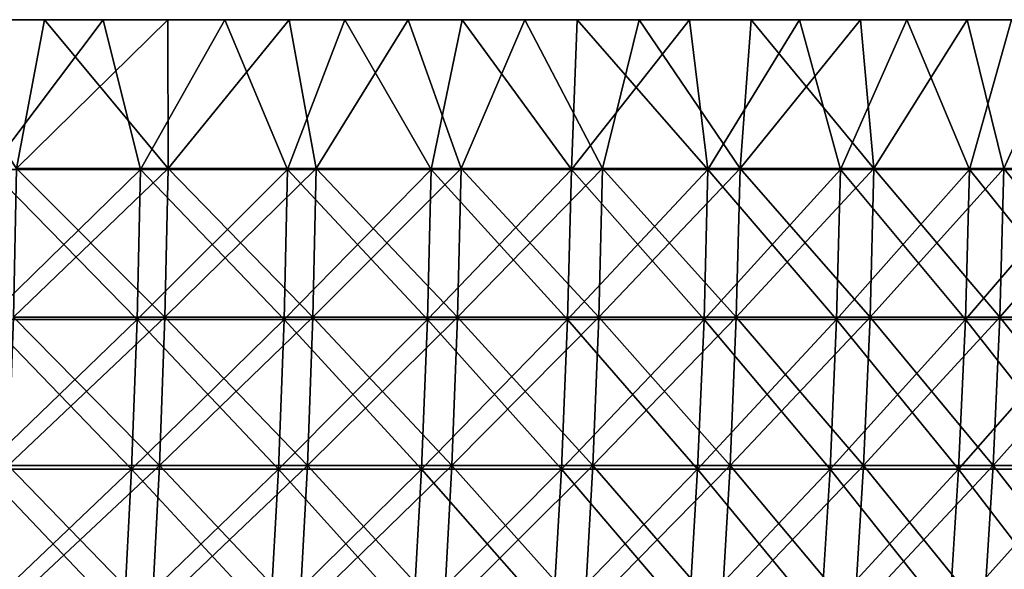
# Model space of a CAD drawing. Header units: millimetres. Extents: x -250 to 250, y 3898 to 4150.
# Tile 543 of 558: x 138 to 179, y 4127 to 4150. Entities that reach past the tile are written whole.
import ezdxf

# ---------------------------------------------------------------- set-up
doc = ezdxf.new("R2010")
doc.units = ezdxf.units.MM
doc.header["$LTSCALE"] = 5.599365
for name, color, linetype in [('1', 7, 'CONTINUOUS'), ('2', 7, 'CONTINUOUS'), ('3', 7, 'CONTINUOUS'), ('4', 7, 'CONTINUOUS'), ('5', 7, 'CONTINUOUS')]:
    doc.layers.add(name, color=color, linetype=linetype)

msp = doc.modelspace()

# ---------------------------------------------------------------- linework, layer by layer
at = {"layer": '1', "color": 251, "linetype": 'Continuous', "true_color": 0x504f50}
for points in [[(139.219, 4150, -207.649), (133.957, 4150, -211.082), (131.183, 4150, -210.464), (139.219, 4150, -207.649)], [(136.473, 4150, -207.073), (139.219, 4150, -207.649), (131.183, 4150, -210.464), (136.473, 4150, -207.073)], [(133.957, 4150, 211.082), (139.219, 4150, 207.649), (131.184, 4150, 210.463), (133.957, 4150, 211.082)], [(131.184, 4150, 210.463), (139.219, 4150, 207.649), (136.473, 4150, 207.073), (131.184, 4150, 210.463)], [(139.219, 4150, 207.649), (144.393, 4150, 204.085), (136.473, 4150, 207.073), (139.219, 4150, 207.649)], [(136.473, 4150, 207.073), (144.393, 4150, 204.085), (141.675, 4150, 203.549), (136.473, 4150, 207.073)], [(144.393, 4150, -204.085), (139.219, 4150, -207.649), (136.473, 4150, -207.073), (144.393, 4150, -204.085)], [(141.675, 4150, -203.549), (144.393, 4150, -204.085), (136.473, 4150, -207.073), (141.675, 4150, -203.549)], [(144.393, 4150, 204.085), (149.476, 4150, 200.392), (141.675, 4150, 203.549), (144.393, 4150, 204.085)], [(141.675, 4150, 203.549), (149.476, 4150, 200.392), (146.786, 4150, 199.895), (141.675, 4150, 203.549)], [(149.476, 4150, -200.392), (144.393, 4150, -204.085), (141.675, 4150, -203.549), (149.476, 4150, -200.392)], [(146.785, 4150, -199.895), (149.476, 4150, -200.392), (141.675, 4150, -203.549), (146.785, 4150, -199.895)], [(154.465, 4150, -196.572), (149.476, 4150, -200.392), (146.785, 4150, -199.895), (154.465, 4150, -196.572)], [(151.802, 4150, -196.112), (154.465, 4150, -196.572), (146.785, 4150, -199.895), (151.802, 4150, -196.112)], [(149.476, 4150, 200.392), (154.465, 4150, 196.572), (146.786, 4150, 199.895), (149.476, 4150, 200.392)], [(146.786, 4150, 199.895), (154.465, 4150, 196.572), (151.803, 4150, 196.112), (146.786, 4150, 199.895)], [(159.356, 4150, -192.628), (154.465, 4150, -196.572), (151.802, 4150, -196.112), (159.356, 4150, -192.628)], [(156.722, 4150, -192.204), (159.356, 4150, -192.628), (151.802, 4150, -196.112), (156.722, 4150, -192.204)], [(154.465, 4150, 196.572), (159.356, 4150, 192.628), (151.803, 4150, 196.112), (154.465, 4150, 196.572)], [(151.803, 4150, 196.112), (159.356, 4150, 192.628), (156.722, 4150, 192.204), (151.803, 4150, 196.112)], [(159.356, 4150, 192.628), (164.146, 4150, 188.563), (156.722, 4150, 192.204), (159.356, 4150, 192.628)], [(156.722, 4150, 192.204), (164.146, 4150, 188.563), (161.541, 4150, 188.172), (156.722, 4150, 192.204)], [(164.146, 4150, -188.563), (159.356, 4150, -192.628), (156.722, 4150, -192.204), (164.146, 4150, -188.563)], [(161.541, 4150, -188.172), (164.146, 4150, -188.563), (156.722, 4150, -192.204), (161.541, 4150, -188.172)], [(164.146, 4150, 188.563), (168.833, 4150, 184.378), (161.541, 4150, 188.172), (164.146, 4150, 188.563)], [(161.541, 4150, 188.172), (168.833, 4150, 184.378), (166.256, 4150, 184.019), (161.541, 4150, 188.172)], [(168.833, 4150, -184.378), (164.146, 4150, -188.563), (161.541, 4150, -188.172), (168.833, 4150, -184.378)], [(166.256, 4150, -184.019), (168.833, 4150, -184.378), (161.541, 4150, -188.172), (166.256, 4150, -184.019)], [(168.833, 4150, 184.378), (173.413, 4150, 180.077), (166.256, 4150, 184.019), (168.833, 4150, 184.378)], [(166.256, 4150, 184.019), (173.413, 4150, 180.077), (170.864, 4150, 179.748), (166.256, 4150, 184.019)], [(173.413, 4150, -180.077), (168.833, 4150, -184.378), (166.256, 4150, -184.019), (173.413, 4150, -180.077)], [(170.864, 4150, -179.749), (173.413, 4150, -180.077), (166.256, 4150, -184.019), (170.864, 4150, -179.749)], [(173.413, 4150, 180.077), (177.884, 4150, 175.662), (170.864, 4150, 179.748), (173.413, 4150, 180.077)], [(170.864, 4150, 179.748), (177.884, 4150, 175.662), (175.363, 4150, 175.362), (170.864, 4150, 179.748)], [(177.884, 4150, -175.662), (173.413, 4150, -180.077), (170.864, 4150, -179.749), (177.884, 4150, -175.662)], [(175.362, 4150, -175.363), (177.884, 4150, -175.662), (170.864, 4150, -179.749), (175.362, 4150, -175.363)], [(182.242, 4150, -171.137), (177.884, 4150, -175.662), (175.362, 4150, -175.363), (182.242, 4150, -171.137)], [(179.749, 4150, -170.864), (182.242, 4150, -171.137), (175.362, 4150, -175.363), (179.749, 4150, -170.864)], [(177.884, 4150, 175.662), (182.242, 4150, 171.137), (175.363, 4150, 175.362), (177.884, 4150, 175.662)], [(175.363, 4150, 175.362), (182.242, 4150, 171.137), (179.749, 4150, 170.864), (175.363, 4150, 175.362)]]:
    msp.add_3dface(points, dxfattribs=at)
at = {"layer": '2', "color": 251, "linetype": 'Continuous', "true_color": 0x504f50}
for points in [[(133.957, 4150, -211.082), (139.219, 4150, -207.649), (138.048, 4143.772, -208.336), (133.957, 4150, -211.082)], [(139.219, 4150, -207.649), (144.393, 4150, -204.085), (138.048, 4143.772, -208.336), (139.219, 4150, -207.649)], [(144.393, 4150, -204.085), (144.399, 4143.772, -203.986), (138.048, 4143.772, -208.336), (144.393, 4150, -204.085)], [(144.393, 4150, -204.085), (149.476, 4150, -200.392), (144.399, 4143.772, -203.986), (144.393, 4150, -204.085)], [(149.476, 4150, -200.392), (150.612, 4143.772, -199.442), (144.399, 4143.772, -203.986), (149.476, 4150, -200.392)], [(149.476, 4150, -200.392), (154.465, 4150, -196.572), (150.612, 4143.772, -199.442), (149.476, 4150, -200.392)], [(154.465, 4150, -196.572), (156.682, 4143.772, -194.71), (150.612, 4143.772, -199.442), (154.465, 4150, -196.572)], [(154.465, 4150, -196.572), (159.356, 4150, -192.628), (156.682, 4143.772, -194.71), (154.465, 4150, -196.572)], [(159.356, 4150, -192.628), (162.604, 4143.772, -189.792), (156.682, 4143.772, -194.71), (159.356, 4150, -192.628)], [(159.356, 4150, -192.628), (164.146, 4150, -188.563), (162.604, 4143.772, -189.792), (159.356, 4150, -192.628)], [(164.146, 4150, -188.563), (168.372, 4143.772, -184.695), (162.604, 4143.772, -189.792), (164.146, 4150, -188.563)], [(164.146, 4150, -188.563), (168.833, 4150, -184.378), (168.372, 4143.772, -184.695), (164.146, 4150, -188.563)], [(168.833, 4150, -184.378), (173.413, 4150, -180.077), (168.372, 4143.772, -184.695), (168.833, 4150, -184.378)], [(173.413, 4150, -180.077), (173.979, 4143.772, -179.422), (168.372, 4143.772, -184.695), (173.413, 4150, -180.077)], [(173.413, 4150, -180.077), (177.884, 4150, -175.662), (173.979, 4143.772, -179.422), (173.413, 4150, -180.077)], [(177.884, 4150, -175.662), (179.422, 4143.772, -173.979), (173.979, 4143.772, -179.422), (177.884, 4150, -175.662)], [(177.884, 4150, -175.662), (182.242, 4150, -171.137), (179.422, 4143.772, -173.979), (177.884, 4150, -175.662)], [(182.242, 4150, -171.137), (184.695, 4143.772, -168.372), (179.422, 4143.772, -173.979), (182.242, 4150, -171.137)], [(144.264, 4137.541, -203.796), (137.92, 4137.541, -208.142), (144.399, 4143.772, -203.986), (144.264, 4137.541, -203.796)], [(144.399, 4143.772, -203.986), (137.92, 4137.541, -208.142), (138.048, 4143.772, -208.336), (144.399, 4143.772, -203.986)], [(150.471, 4137.541, -199.256), (144.264, 4137.541, -203.796), (150.612, 4143.772, -199.442), (150.471, 4137.541, -199.256)], [(150.612, 4143.772, -199.442), (144.264, 4137.541, -203.796), (144.399, 4143.772, -203.986), (150.612, 4143.772, -199.442)], [(156.536, 4137.541, -194.528), (150.471, 4137.541, -199.256), (156.682, 4143.772, -194.71), (156.536, 4137.541, -194.528)], [(156.682, 4143.772, -194.71), (150.471, 4137.541, -199.256), (150.612, 4143.772, -199.442), (156.682, 4143.772, -194.71)], [(162.452, 4137.541, -189.615), (156.536, 4137.541, -194.528), (162.604, 4143.772, -189.792), (162.452, 4137.541, -189.615)], [(162.604, 4143.772, -189.792), (156.536, 4137.541, -194.528), (156.682, 4143.772, -194.71), (162.604, 4143.772, -189.792)], [(168.215, 4137.541, -184.523), (162.452, 4137.541, -189.615), (168.372, 4143.772, -184.695), (168.215, 4137.541, -184.523)], [(168.372, 4143.772, -184.695), (162.452, 4137.541, -189.615), (162.604, 4143.772, -189.792), (168.372, 4143.772, -184.695)], [(173.817, 4137.541, -179.255), (168.215, 4137.541, -184.523), (173.979, 4143.772, -179.422), (173.817, 4137.541, -179.255)], [(173.979, 4143.772, -179.422), (168.215, 4137.541, -184.523), (168.372, 4143.772, -184.695), (173.979, 4143.772, -179.422)], [(179.255, 4137.541, -173.817), (173.817, 4137.541, -179.255), (179.422, 4143.772, -173.979), (179.255, 4137.541, -173.817)], [(179.422, 4143.772, -173.979), (173.817, 4137.541, -179.255), (173.979, 4143.772, -179.422), (179.422, 4143.772, -173.979)], [(184.523, 4137.541, -168.215), (179.255, 4137.541, -173.817), (184.695, 4143.772, -168.372), (184.523, 4137.541, -168.215)], [(184.695, 4143.772, -168.372), (179.255, 4137.541, -173.817), (179.422, 4143.772, -173.979), (184.695, 4143.772, -168.372)], [(144.04, 4131.318, -203.479), (137.705, 4131.318, -207.818), (144.264, 4137.541, -203.796), (144.04, 4131.318, -203.479)], [(144.264, 4137.541, -203.796), (137.705, 4131.318, -207.818), (137.92, 4137.541, -208.142), (144.264, 4137.541, -203.796)], [(150.237, 4131.318, -198.946), (144.04, 4131.318, -203.479), (150.471, 4137.541, -199.256), (150.237, 4131.318, -198.946)], [(150.471, 4137.541, -199.256), (144.04, 4131.318, -203.479), (144.264, 4137.541, -203.796), (150.471, 4137.541, -199.256)], [(156.293, 4131.318, -194.226), (150.237, 4131.318, -198.946), (156.536, 4137.541, -194.528), (156.293, 4131.318, -194.226)], [(156.536, 4137.541, -194.528), (150.237, 4131.318, -198.946), (150.471, 4137.541, -199.256), (156.536, 4137.541, -194.528)], [(162.2, 4131.318, -189.32), (156.293, 4131.318, -194.226), (162.452, 4137.541, -189.615), (162.2, 4131.318, -189.32)], [(162.452, 4137.541, -189.615), (156.293, 4131.318, -194.226), (156.536, 4137.541, -194.528), (162.452, 4137.541, -189.615)], [(167.953, 4131.318, -184.236), (162.2, 4131.318, -189.32), (168.215, 4137.541, -184.523), (167.953, 4131.318, -184.236)], [(168.215, 4137.541, -184.523), (162.2, 4131.318, -189.32), (162.452, 4137.541, -189.615), (168.215, 4137.541, -184.523)], [(173.547, 4131.318, -178.976), (167.953, 4131.318, -184.236), (173.817, 4137.541, -179.255), (173.547, 4131.318, -178.976)], [(173.817, 4137.541, -179.255), (167.953, 4131.318, -184.236), (168.215, 4137.541, -184.523), (173.817, 4137.541, -179.255)], [(178.976, 4131.318, -173.547), (173.547, 4131.318, -178.976), (179.255, 4137.541, -173.817), (178.976, 4131.318, -173.547)], [(179.255, 4137.541, -173.817), (173.547, 4131.318, -178.976), (173.817, 4137.541, -179.255), (179.255, 4137.541, -173.817)], [(184.236, 4131.318, -167.953), (178.976, 4131.318, -173.547), (184.523, 4137.541, -168.215), (184.236, 4131.318, -167.953)], [(184.523, 4137.541, -168.215), (178.976, 4131.318, -173.547), (179.255, 4137.541, -173.817), (184.523, 4137.541, -168.215)], [(143.726, 4125.107, -203.035), (137.405, 4125.107, -207.365), (144.04, 4131.318, -203.479), (143.726, 4125.107, -203.035)], [(144.04, 4131.318, -203.479), (137.405, 4125.107, -207.365), (137.705, 4131.318, -207.818), (144.04, 4131.318, -203.479)], [(149.91, 4125.107, -198.513), (143.726, 4125.107, -203.035), (150.237, 4131.318, -198.946), (149.91, 4125.107, -198.513)], [(150.237, 4131.318, -198.946), (143.726, 4125.107, -203.035), (144.04, 4131.318, -203.479), (150.237, 4131.318, -198.946)], [(155.952, 4125.107, -193.802), (149.91, 4125.107, -198.513), (156.293, 4131.318, -194.226), (155.952, 4125.107, -193.802)], [(156.293, 4131.318, -194.226), (149.91, 4125.107, -198.513), (150.237, 4131.318, -198.946), (156.293, 4131.318, -194.226)], [(161.846, 4125.107, -188.908), (155.952, 4125.107, -193.802), (162.2, 4131.318, -189.32), (161.846, 4125.107, -188.908)], [(162.2, 4131.318, -189.32), (155.952, 4125.107, -193.802), (156.293, 4131.318, -194.226), (162.2, 4131.318, -189.32)], [(167.587, 4125.107, -183.834), (161.846, 4125.107, -188.908), (167.953, 4131.318, -184.236), (167.587, 4125.107, -183.834)], [(167.953, 4131.318, -184.236), (161.846, 4125.107, -188.908), (162.2, 4131.318, -189.32), (167.953, 4131.318, -184.236)], [(173.169, 4125.107, -178.586), (167.587, 4125.107, -183.834), (173.547, 4131.318, -178.976), (173.169, 4125.107, -178.586)], [(173.547, 4131.318, -178.976), (167.587, 4125.107, -183.834), (167.953, 4131.318, -184.236), (173.547, 4131.318, -178.976)], [(178.586, 4125.107, -173.169), (173.169, 4125.107, -178.586), (178.976, 4131.318, -173.547), (178.586, 4125.107, -173.169)], [(178.976, 4131.318, -173.547), (173.169, 4125.107, -178.586), (173.547, 4131.318, -178.976), (178.976, 4131.318, -173.547)], [(183.834, 4125.107, -167.587), (178.586, 4125.107, -173.169), (184.236, 4131.318, -167.953), (183.834, 4125.107, -167.587)], [(184.236, 4131.318, -167.953), (178.586, 4125.107, -173.169), (178.976, 4131.318, -173.547), (184.236, 4131.318, -167.953)]]:
    msp.add_3dface(points, dxfattribs=at)
at = {"layer": '3', "color": 251, "linetype": 'Continuous', "true_color": 0x504f50}
for points in [[(139.219, 4150, 207.649), (133.957, 4150, 211.082), (138.048, 4143.772, 208.336), (139.219, 4150, 207.649)], [(139.219, 4150, 207.649), (138.048, 4143.772, 208.336), (144.399, 4143.772, 203.986), (139.219, 4150, 207.649)], [(144.393, 4150, 204.085), (139.219, 4150, 207.649), (144.399, 4143.772, 203.986), (144.393, 4150, 204.085)], [(149.476, 4150, 200.392), (144.393, 4150, 204.085), (144.399, 4143.772, 203.986), (149.476, 4150, 200.392)], [(149.476, 4150, 200.392), (144.399, 4143.772, 203.986), (150.612, 4143.772, 199.442), (149.476, 4150, 200.392)], [(154.465, 4150, 196.572), (149.476, 4150, 200.392), (150.612, 4143.772, 199.442), (154.465, 4150, 196.572)], [(154.465, 4150, 196.572), (150.612, 4143.772, 199.442), (156.682, 4143.772, 194.71), (154.465, 4150, 196.572)], [(159.356, 4150, 192.628), (154.465, 4150, 196.572), (156.682, 4143.772, 194.71), (159.356, 4150, 192.628)], [(159.356, 4150, 192.628), (156.682, 4143.772, 194.71), (162.604, 4143.772, 189.792), (159.356, 4150, 192.628)], [(164.146, 4150, 188.563), (159.356, 4150, 192.628), (162.604, 4143.772, 189.792), (164.146, 4150, 188.563)], [(164.146, 4150, 188.563), (162.604, 4143.772, 189.792), (168.372, 4143.772, 184.695), (164.146, 4150, 188.563)], [(168.833, 4150, 184.378), (164.146, 4150, 188.563), (168.372, 4143.772, 184.695), (168.833, 4150, 184.378)], [(168.833, 4150, 184.378), (168.372, 4143.772, 184.695), (173.979, 4143.772, 179.422), (168.833, 4150, 184.378)], [(173.413, 4150, 180.077), (168.833, 4150, 184.378), (173.979, 4143.772, 179.422), (173.413, 4150, 180.077)], [(177.884, 4150, 175.662), (173.413, 4150, 180.077), (173.979, 4143.772, 179.422), (177.884, 4150, 175.662)], [(177.884, 4150, 175.662), (173.979, 4143.772, 179.422), (179.422, 4143.772, 173.979), (177.884, 4150, 175.662)], [(182.242, 4150, 171.137), (177.884, 4150, 175.662), (179.422, 4143.772, 173.979), (182.242, 4150, 171.137)], [(182.242, 4150, 171.137), (179.422, 4143.772, 173.979), (184.695, 4143.772, 168.372), (182.242, 4150, 171.137)], [(137.92, 4137.541, 208.142), (144.264, 4137.541, 203.796), (138.048, 4143.772, 208.336), (137.92, 4137.541, 208.142)], [(138.048, 4143.772, 208.336), (144.264, 4137.541, 203.796), (144.399, 4143.772, 203.986), (138.048, 4143.772, 208.336)], [(144.264, 4137.541, 203.796), (150.471, 4137.541, 199.256), (144.399, 4143.772, 203.986), (144.264, 4137.541, 203.796)], [(144.399, 4143.772, 203.986), (150.471, 4137.541, 199.256), (150.612, 4143.772, 199.442), (144.399, 4143.772, 203.986)], [(150.471, 4137.541, 199.256), (156.536, 4137.541, 194.528), (150.612, 4143.772, 199.442), (150.471, 4137.541, 199.256)], [(150.612, 4143.772, 199.442), (156.536, 4137.541, 194.528), (156.682, 4143.772, 194.71), (150.612, 4143.772, 199.442)], [(156.536, 4137.541, 194.528), (162.452, 4137.541, 189.615), (156.682, 4143.772, 194.71), (156.536, 4137.541, 194.528)], [(156.682, 4143.772, 194.71), (162.452, 4137.541, 189.615), (162.604, 4143.772, 189.792), (156.682, 4143.772, 194.71)], [(162.452, 4137.541, 189.615), (168.215, 4137.541, 184.523), (162.604, 4143.772, 189.792), (162.452, 4137.541, 189.615)], [(162.604, 4143.772, 189.792), (168.215, 4137.541, 184.523), (168.372, 4143.772, 184.695), (162.604, 4143.772, 189.792)], [(168.215, 4137.541, 184.523), (173.817, 4137.541, 179.255), (168.372, 4143.772, 184.695), (168.215, 4137.541, 184.523)], [(168.372, 4143.772, 184.695), (173.817, 4137.541, 179.255), (173.979, 4143.772, 179.422), (168.372, 4143.772, 184.695)], [(173.817, 4137.541, 179.255), (179.255, 4137.541, 173.817), (173.979, 4143.772, 179.422), (173.817, 4137.541, 179.255)], [(173.979, 4143.772, 179.422), (179.255, 4137.541, 173.817), (179.422, 4143.772, 173.979), (173.979, 4143.772, 179.422)], [(179.255, 4137.541, 173.817), (184.523, 4137.541, 168.215), (179.422, 4143.772, 173.979), (179.255, 4137.541, 173.817)], [(179.422, 4143.772, 173.979), (184.523, 4137.541, 168.215), (184.695, 4143.772, 168.372), (179.422, 4143.772, 173.979)], [(137.705, 4131.318, 207.818), (144.04, 4131.318, 203.479), (137.92, 4137.541, 208.142), (137.705, 4131.318, 207.818)], [(137.92, 4137.541, 208.142), (144.04, 4131.318, 203.479), (144.264, 4137.541, 203.796), (137.92, 4137.541, 208.142)], [(144.04, 4131.318, 203.479), (150.237, 4131.318, 198.946), (144.264, 4137.541, 203.796), (144.04, 4131.318, 203.479)], [(144.264, 4137.541, 203.796), (150.237, 4131.318, 198.946), (150.471, 4137.541, 199.256), (144.264, 4137.541, 203.796)], [(150.237, 4131.318, 198.946), (156.293, 4131.318, 194.226), (150.471, 4137.541, 199.256), (150.237, 4131.318, 198.946)], [(150.471, 4137.541, 199.256), (156.293, 4131.318, 194.226), (156.536, 4137.541, 194.528), (150.471, 4137.541, 199.256)], [(156.293, 4131.318, 194.226), (162.2, 4131.318, 189.32), (156.536, 4137.541, 194.528), (156.293, 4131.318, 194.226)], [(156.536, 4137.541, 194.528), (162.2, 4131.318, 189.32), (162.452, 4137.541, 189.615), (156.536, 4137.541, 194.528)], [(162.2, 4131.318, 189.32), (167.953, 4131.318, 184.236), (162.452, 4137.541, 189.615), (162.2, 4131.318, 189.32)], [(162.452, 4137.541, 189.615), (167.953, 4131.318, 184.236), (168.215, 4137.541, 184.523), (162.452, 4137.541, 189.615)], [(167.953, 4131.318, 184.236), (173.547, 4131.318, 178.976), (168.215, 4137.541, 184.523), (167.953, 4131.318, 184.236)], [(168.215, 4137.541, 184.523), (173.547, 4131.318, 178.976), (173.817, 4137.541, 179.255), (168.215, 4137.541, 184.523)], [(173.547, 4131.318, 178.976), (178.976, 4131.318, 173.547), (173.817, 4137.541, 179.255), (173.547, 4131.318, 178.976)], [(173.817, 4137.541, 179.255), (178.976, 4131.318, 173.547), (179.255, 4137.541, 173.817), (173.817, 4137.541, 179.255)], [(178.976, 4131.318, 173.547), (184.236, 4131.318, 167.953), (179.255, 4137.541, 173.817), (178.976, 4131.318, 173.547)], [(179.255, 4137.541, 173.817), (184.236, 4131.318, 167.953), (184.523, 4137.541, 168.215), (179.255, 4137.541, 173.817)], [(137.405, 4125.107, 207.365), (143.726, 4125.107, 203.035), (137.705, 4131.318, 207.818), (137.405, 4125.107, 207.365)], [(137.705, 4131.318, 207.818), (143.726, 4125.107, 203.035), (144.04, 4131.318, 203.479), (137.705, 4131.318, 207.818)], [(143.726, 4125.107, 203.035), (149.91, 4125.107, 198.513), (144.04, 4131.318, 203.479), (143.726, 4125.107, 203.035)], [(144.04, 4131.318, 203.479), (149.91, 4125.107, 198.513), (150.237, 4131.318, 198.946), (144.04, 4131.318, 203.479)], [(149.91, 4125.107, 198.513), (155.952, 4125.107, 193.802), (150.237, 4131.318, 198.946), (149.91, 4125.107, 198.513)], [(150.237, 4131.318, 198.946), (155.952, 4125.107, 193.802), (156.293, 4131.318, 194.226), (150.237, 4131.318, 198.946)], [(155.952, 4125.107, 193.802), (161.846, 4125.107, 188.908), (156.293, 4131.318, 194.226), (155.952, 4125.107, 193.802)], [(156.293, 4131.318, 194.226), (161.846, 4125.107, 188.908), (162.2, 4131.318, 189.32), (156.293, 4131.318, 194.226)], [(161.846, 4125.107, 188.908), (167.587, 4125.107, 183.834), (162.2, 4131.318, 189.32), (161.846, 4125.107, 188.908)], [(162.2, 4131.318, 189.32), (167.587, 4125.107, 183.834), (167.953, 4131.318, 184.236), (162.2, 4131.318, 189.32)], [(167.587, 4125.107, 183.834), (173.169, 4125.107, 178.586), (167.953, 4131.318, 184.236), (167.587, 4125.107, 183.834)], [(167.953, 4131.318, 184.236), (173.169, 4125.107, 178.586), (173.547, 4131.318, 178.976), (167.953, 4131.318, 184.236)], [(173.169, 4125.107, 178.586), (178.586, 4125.107, 173.169), (173.547, 4131.318, 178.976), (173.169, 4125.107, 178.586)], [(173.547, 4131.318, 178.976), (178.586, 4125.107, 173.169), (178.976, 4131.318, 173.547), (173.547, 4131.318, 178.976)], [(178.586, 4125.107, 173.169), (183.834, 4125.107, 167.587), (178.976, 4131.318, 173.547), (178.586, 4125.107, 173.169)], [(178.976, 4131.318, 173.547), (183.834, 4125.107, 167.587), (184.236, 4131.318, 167.953), (178.976, 4131.318, 173.547)]]:
    msp.add_3dface(points, dxfattribs=at)
at = {"layer": '4', "color": 155, "linetype": 'Continuous', "true_color": 0x4a708c}
for points in [[(136.473, 4150, 207.073), (141.675, 4150, 203.549), (136.943, 4143.721, 206.667), (136.473, 4150, 207.073)], [(141.675, 4150, 203.549), (143.242, 4143.721, 202.352), (136.943, 4143.721, 206.667), (141.675, 4150, 203.549)], [(141.675, 4150, 203.549), (146.786, 4150, 199.895), (143.242, 4143.721, 202.352), (141.675, 4150, 203.549)], [(146.786, 4150, 199.895), (149.405, 4143.721, 197.845), (143.242, 4143.721, 202.352), (146.786, 4150, 199.895)], [(146.786, 4150, 199.895), (151.803, 4150, 196.112), (149.405, 4143.721, 197.845), (146.786, 4150, 199.895)], [(151.803, 4150, 196.112), (155.427, 4143.721, 193.15), (149.405, 4143.721, 197.845), (151.803, 4150, 196.112)], [(151.803, 4150, 196.112), (156.722, 4150, 192.204), (155.427, 4143.721, 193.15), (151.803, 4150, 196.112)], [(156.722, 4150, 192.204), (161.302, 4143.721, 188.272), (155.427, 4143.721, 193.15), (156.722, 4150, 192.204)], [(156.722, 4150, 192.204), (161.541, 4150, 188.172), (161.302, 4143.721, 188.272), (156.722, 4150, 192.204)], [(161.541, 4150, 188.172), (166.256, 4150, 184.019), (161.302, 4143.721, 188.272), (161.541, 4150, 188.172)], [(166.256, 4150, 184.019), (167.023, 4143.721, 183.215), (161.302, 4143.721, 188.272), (166.256, 4150, 184.019)], [(166.256, 4150, 184.019), (170.864, 4150, 179.748), (167.023, 4143.721, 183.215), (166.256, 4150, 184.019)], [(170.864, 4150, 179.748), (172.586, 4143.721, 177.985), (167.023, 4143.721, 183.215), (170.864, 4150, 179.748)], [(170.864, 4150, 179.748), (175.363, 4150, 175.362), (172.586, 4143.721, 177.985), (170.864, 4150, 179.748)], [(175.363, 4150, 175.362), (177.985, 4143.721, 172.586), (172.586, 4143.721, 177.985), (175.363, 4150, 175.362)], [(175.363, 4150, 175.362), (179.749, 4150, 170.864), (177.985, 4143.721, 172.586), (175.363, 4150, 175.362)], [(179.749, 4150, 170.864), (183.215, 4143.721, 167.023), (177.985, 4143.721, 172.586), (179.749, 4150, 170.864)], [(143.104, 4137.44, 202.157), (136.811, 4137.44, 206.468), (143.242, 4143.721, 202.352), (143.104, 4137.44, 202.157)], [(143.242, 4143.721, 202.352), (136.811, 4137.44, 206.468), (136.943, 4143.721, 206.667), (143.242, 4143.721, 202.352)], [(149.262, 4137.44, 197.654), (143.104, 4137.44, 202.157), (149.405, 4143.721, 197.845), (149.262, 4137.44, 197.654)], [(149.405, 4143.721, 197.845), (143.104, 4137.44, 202.157), (143.242, 4143.721, 202.352), (149.405, 4143.721, 197.845)], [(155.278, 4137.44, 192.964), (149.262, 4137.44, 197.654), (155.427, 4143.721, 193.15), (155.278, 4137.44, 192.964)], [(155.427, 4143.721, 193.15), (149.262, 4137.44, 197.654), (149.405, 4143.721, 197.845), (155.427, 4143.721, 193.15)], [(161.146, 4137.44, 188.091), (155.278, 4137.44, 192.964), (161.302, 4143.721, 188.272), (161.146, 4137.44, 188.091)], [(161.302, 4143.721, 188.272), (155.278, 4137.44, 192.964), (155.427, 4143.721, 193.15), (161.302, 4143.721, 188.272)], [(166.862, 4137.44, 183.039), (161.146, 4137.44, 188.091), (167.023, 4143.721, 183.215), (166.862, 4137.44, 183.039)], [(167.023, 4143.721, 183.215), (161.146, 4137.44, 188.091), (161.302, 4143.721, 188.272), (167.023, 4143.721, 183.215)], [(172.42, 4137.44, 177.814), (166.862, 4137.44, 183.039), (172.586, 4143.721, 177.985), (172.42, 4137.44, 177.814)], [(172.586, 4143.721, 177.985), (166.862, 4137.44, 183.039), (167.023, 4143.721, 183.215), (172.586, 4143.721, 177.985)], [(177.814, 4137.44, 172.42), (172.42, 4137.44, 177.814), (177.985, 4143.721, 172.586), (177.814, 4137.44, 172.42)], [(177.985, 4143.721, 172.586), (172.42, 4137.44, 177.814), (172.586, 4143.721, 177.985), (177.985, 4143.721, 172.586)], [(183.039, 4137.44, 166.862), (177.814, 4137.44, 172.42), (183.215, 4143.721, 167.023), (183.039, 4137.44, 166.862)], [(183.215, 4143.721, 167.023), (177.814, 4137.44, 172.42), (177.985, 4143.721, 172.586), (183.215, 4143.721, 167.023)], [(142.874, 4131.167, 201.832), (136.591, 4131.167, 206.136), (143.104, 4137.44, 202.157), (142.874, 4131.167, 201.832)], [(143.104, 4137.44, 202.157), (136.591, 4131.167, 206.136), (136.811, 4137.44, 206.468), (143.104, 4137.44, 202.157)], [(149.022, 4131.167, 197.337), (142.874, 4131.167, 201.832), (149.262, 4137.44, 197.654), (149.022, 4131.167, 197.337)], [(149.262, 4137.44, 197.654), (142.874, 4131.167, 201.832), (143.104, 4137.44, 202.157), (149.262, 4137.44, 197.654)], [(155.028, 4131.167, 192.654), (149.022, 4131.167, 197.337), (155.278, 4137.44, 192.964), (155.028, 4131.167, 192.654)], [(155.278, 4137.44, 192.964), (149.022, 4131.167, 197.337), (149.262, 4137.44, 197.654), (155.278, 4137.44, 192.964)], [(160.887, 4131.167, 187.789), (155.028, 4131.167, 192.654), (161.146, 4137.44, 188.091), (160.887, 4131.167, 187.789)], [(161.146, 4137.44, 188.091), (155.028, 4131.167, 192.654), (155.278, 4137.44, 192.964), (161.146, 4137.44, 188.091)], [(166.594, 4131.167, 182.745), (160.887, 4131.167, 187.789), (166.862, 4137.44, 183.039), (166.594, 4131.167, 182.745)], [(166.862, 4137.44, 183.039), (160.887, 4131.167, 187.789), (161.146, 4137.44, 188.091), (166.862, 4137.44, 183.039)], [(172.143, 4131.167, 177.528), (166.594, 4131.167, 182.745), (172.42, 4137.44, 177.814), (172.143, 4131.167, 177.528)], [(172.42, 4137.44, 177.814), (166.594, 4131.167, 182.745), (166.862, 4137.44, 183.039), (172.42, 4137.44, 177.814)], [(177.528, 4131.167, 172.143), (172.143, 4131.167, 177.528), (177.814, 4137.44, 172.42), (177.528, 4131.167, 172.143)], [(177.814, 4137.44, 172.42), (172.143, 4131.167, 177.528), (172.42, 4137.44, 177.814), (177.814, 4137.44, 172.42)], [(182.745, 4131.167, 166.594), (177.528, 4131.167, 172.143), (183.039, 4137.44, 166.862), (182.745, 4131.167, 166.594)], [(183.039, 4137.44, 166.862), (177.528, 4131.167, 172.143), (177.814, 4137.44, 172.42), (183.039, 4137.44, 166.862)], [(142.552, 4124.906, 201.378), (136.283, 4124.906, 205.672), (142.874, 4131.167, 201.832), (142.552, 4124.906, 201.378)], [(142.874, 4131.167, 201.832), (136.283, 4124.906, 205.672), (136.591, 4131.167, 206.136), (142.874, 4131.167, 201.832)], [(148.686, 4124.906, 196.892), (142.552, 4124.906, 201.378), (149.022, 4131.167, 197.337), (148.686, 4124.906, 196.892)], [(149.022, 4131.167, 197.337), (142.552, 4124.906, 201.378), (142.874, 4131.167, 201.832), (149.022, 4131.167, 197.337)], [(154.679, 4124.906, 192.22), (148.686, 4124.906, 196.892), (155.028, 4131.167, 192.654), (154.679, 4124.906, 192.22)], [(155.028, 4131.167, 192.654), (148.686, 4124.906, 196.892), (149.022, 4131.167, 197.337), (155.028, 4131.167, 192.654)], [(160.525, 4124.906, 187.366), (154.679, 4124.906, 192.22), (160.887, 4131.167, 187.789), (160.525, 4124.906, 187.366)], [(160.887, 4131.167, 187.789), (154.679, 4124.906, 192.22), (155.028, 4131.167, 192.654), (160.887, 4131.167, 187.789)], [(166.219, 4124.906, 182.334), (160.525, 4124.906, 187.366), (166.594, 4131.167, 182.745), (166.219, 4124.906, 182.334)], [(166.594, 4131.167, 182.745), (160.525, 4124.906, 187.366), (160.887, 4131.167, 187.789), (166.594, 4131.167, 182.745)], [(171.755, 4124.906, 177.128), (166.219, 4124.906, 182.334), (172.143, 4131.167, 177.528), (171.755, 4124.906, 177.128)], [(172.143, 4131.167, 177.528), (166.219, 4124.906, 182.334), (166.594, 4131.167, 182.745), (172.143, 4131.167, 177.528)], [(177.128, 4124.906, 171.755), (171.755, 4124.906, 177.128), (177.528, 4131.167, 172.143), (177.128, 4124.906, 171.755)], [(177.528, 4131.167, 172.143), (171.755, 4124.906, 177.128), (172.143, 4131.167, 177.528), (177.528, 4131.167, 172.143)], [(182.334, 4124.906, 166.219), (177.128, 4124.906, 171.755), (182.745, 4131.167, 166.594), (182.334, 4124.906, 166.219)], [(182.745, 4131.167, 166.594), (177.128, 4124.906, 171.755), (177.528, 4131.167, 172.143), (182.745, 4131.167, 166.594)]]:
    msp.add_3dface(points, dxfattribs=at)
at = {"layer": '5', "color": 155, "linetype": 'Continuous', "true_color": 0x4a708c}
for points in [[(141.675, 4150, -203.549), (136.473, 4150, -207.073), (136.943, 4143.721, -206.667), (141.675, 4150, -203.549)], [(141.675, 4150, -203.549), (136.943, 4143.721, -206.667), (143.242, 4143.721, -202.352), (141.675, 4150, -203.549)], [(146.785, 4150, -199.895), (141.675, 4150, -203.549), (143.242, 4143.721, -202.352), (146.785, 4150, -199.895)], [(146.785, 4150, -199.895), (143.242, 4143.721, -202.352), (149.405, 4143.721, -197.845), (146.785, 4150, -199.895)], [(151.802, 4150, -196.112), (146.785, 4150, -199.895), (149.405, 4143.721, -197.845), (151.802, 4150, -196.112)], [(151.802, 4150, -196.112), (149.405, 4143.721, -197.845), (155.427, 4143.721, -193.15), (151.802, 4150, -196.112)], [(156.722, 4150, -192.204), (151.802, 4150, -196.112), (155.427, 4143.721, -193.15), (156.722, 4150, -192.204)], [(156.722, 4150, -192.204), (155.427, 4143.721, -193.15), (161.302, 4143.721, -188.272), (156.722, 4150, -192.204)], [(161.541, 4150, -188.172), (156.722, 4150, -192.204), (161.302, 4143.721, -188.272), (161.541, 4150, -188.172)], [(161.541, 4150, -188.172), (161.302, 4143.721, -188.272), (167.023, 4143.721, -183.215), (161.541, 4150, -188.172)], [(166.256, 4150, -184.019), (161.541, 4150, -188.172), (167.023, 4143.721, -183.215), (166.256, 4150, -184.019)], [(170.864, 4150, -179.749), (166.256, 4150, -184.019), (167.023, 4143.721, -183.215), (170.864, 4150, -179.749)], [(170.864, 4150, -179.749), (167.023, 4143.721, -183.215), (172.586, 4143.721, -177.985), (170.864, 4150, -179.749)], [(175.362, 4150, -175.363), (170.864, 4150, -179.749), (172.586, 4143.721, -177.985), (175.362, 4150, -175.363)], [(175.362, 4150, -175.363), (172.586, 4143.721, -177.985), (177.985, 4143.721, -172.586), (175.362, 4150, -175.363)], [(179.749, 4150, -170.864), (175.362, 4150, -175.363), (177.985, 4143.721, -172.586), (179.749, 4150, -170.864)], [(179.749, 4150, -170.864), (177.985, 4143.721, -172.586), (183.215, 4143.721, -167.023), (179.749, 4150, -170.864)], [(136.811, 4137.44, -206.468), (143.104, 4137.44, -202.157), (136.943, 4143.721, -206.667), (136.811, 4137.44, -206.468)], [(136.943, 4143.721, -206.667), (143.104, 4137.44, -202.157), (143.242, 4143.721, -202.352), (136.943, 4143.721, -206.667)], [(143.104, 4137.44, -202.157), (149.262, 4137.44, -197.654), (143.242, 4143.721, -202.352), (143.104, 4137.44, -202.157)], [(143.242, 4143.721, -202.352), (149.262, 4137.44, -197.654), (149.405, 4143.721, -197.845), (143.242, 4143.721, -202.352)], [(149.262, 4137.44, -197.654), (155.278, 4137.44, -192.964), (149.405, 4143.721, -197.845), (149.262, 4137.44, -197.654)], [(149.405, 4143.721, -197.845), (155.278, 4137.44, -192.964), (155.427, 4143.721, -193.15), (149.405, 4143.721, -197.845)], [(155.278, 4137.44, -192.964), (161.146, 4137.44, -188.091), (155.427, 4143.721, -193.15), (155.278, 4137.44, -192.964)], [(155.427, 4143.721, -193.15), (161.146, 4137.44, -188.091), (161.302, 4143.721, -188.272), (155.427, 4143.721, -193.15)], [(161.146, 4137.44, -188.091), (166.862, 4137.44, -183.039), (161.302, 4143.721, -188.272), (161.146, 4137.44, -188.091)], [(161.302, 4143.721, -188.272), (166.862, 4137.44, -183.039), (167.023, 4143.721, -183.215), (161.302, 4143.721, -188.272)], [(166.862, 4137.44, -183.039), (172.42, 4137.44, -177.814), (167.023, 4143.721, -183.215), (166.862, 4137.44, -183.039)], [(167.023, 4143.721, -183.215), (172.42, 4137.44, -177.814), (172.586, 4143.721, -177.985), (167.023, 4143.721, -183.215)], [(172.42, 4137.44, -177.814), (177.814, 4137.44, -172.42), (172.586, 4143.721, -177.985), (172.42, 4137.44, -177.814)], [(172.586, 4143.721, -177.985), (177.814, 4137.44, -172.42), (177.985, 4143.721, -172.586), (172.586, 4143.721, -177.985)], [(177.814, 4137.44, -172.42), (183.039, 4137.44, -166.862), (177.985, 4143.721, -172.586), (177.814, 4137.44, -172.42)], [(177.985, 4143.721, -172.586), (183.039, 4137.44, -166.862), (183.215, 4143.721, -167.023), (177.985, 4143.721, -172.586)], [(136.591, 4131.167, -206.136), (142.874, 4131.167, -201.832), (136.811, 4137.44, -206.468), (136.591, 4131.167, -206.136)], [(136.811, 4137.44, -206.468), (142.874, 4131.167, -201.832), (143.104, 4137.44, -202.157), (136.811, 4137.44, -206.468)], [(142.874, 4131.167, -201.832), (149.022, 4131.167, -197.337), (143.104, 4137.44, -202.157), (142.874, 4131.167, -201.832)], [(143.104, 4137.44, -202.157), (149.022, 4131.167, -197.337), (149.262, 4137.44, -197.654), (143.104, 4137.44, -202.157)], [(149.022, 4131.167, -197.337), (155.028, 4131.167, -192.654), (149.262, 4137.44, -197.654), (149.022, 4131.167, -197.337)], [(149.262, 4137.44, -197.654), (155.028, 4131.167, -192.654), (155.278, 4137.44, -192.964), (149.262, 4137.44, -197.654)], [(155.028, 4131.167, -192.654), (160.887, 4131.167, -187.789), (155.278, 4137.44, -192.964), (155.028, 4131.167, -192.654)], [(155.278, 4137.44, -192.964), (160.887, 4131.167, -187.789), (161.146, 4137.44, -188.091), (155.278, 4137.44, -192.964)], [(160.887, 4131.167, -187.789), (166.594, 4131.167, -182.745), (161.146, 4137.44, -188.091), (160.887, 4131.167, -187.789)], [(161.146, 4137.44, -188.091), (166.594, 4131.167, -182.745), (166.862, 4137.44, -183.039), (161.146, 4137.44, -188.091)], [(166.594, 4131.167, -182.745), (172.143, 4131.167, -177.528), (166.862, 4137.44, -183.039), (166.594, 4131.167, -182.745)], [(166.862, 4137.44, -183.039), (172.143, 4131.167, -177.528), (172.42, 4137.44, -177.814), (166.862, 4137.44, -183.039)], [(172.143, 4131.167, -177.528), (177.528, 4131.167, -172.143), (172.42, 4137.44, -177.814), (172.143, 4131.167, -177.528)], [(172.42, 4137.44, -177.814), (177.528, 4131.167, -172.143), (177.814, 4137.44, -172.42), (172.42, 4137.44, -177.814)], [(177.528, 4131.167, -172.143), (182.745, 4131.167, -166.594), (177.814, 4137.44, -172.42), (177.528, 4131.167, -172.143)], [(177.814, 4137.44, -172.42), (182.745, 4131.167, -166.594), (183.039, 4137.44, -166.862), (177.814, 4137.44, -172.42)], [(136.283, 4124.906, -205.672), (142.552, 4124.906, -201.378), (136.591, 4131.167, -206.136), (136.283, 4124.906, -205.672)], [(136.591, 4131.167, -206.136), (142.552, 4124.906, -201.378), (142.874, 4131.167, -201.832), (136.591, 4131.167, -206.136)], [(142.552, 4124.906, -201.378), (148.686, 4124.906, -196.892), (142.874, 4131.167, -201.832), (142.552, 4124.906, -201.378)], [(142.874, 4131.167, -201.832), (148.686, 4124.906, -196.892), (149.022, 4131.167, -197.337), (142.874, 4131.167, -201.832)], [(148.686, 4124.906, -196.892), (154.679, 4124.906, -192.22), (149.022, 4131.167, -197.337), (148.686, 4124.906, -196.892)], [(149.022, 4131.167, -197.337), (154.679, 4124.906, -192.22), (155.028, 4131.167, -192.654), (149.022, 4131.167, -197.337)], [(154.679, 4124.906, -192.22), (160.525, 4124.906, -187.366), (155.028, 4131.167, -192.654), (154.679, 4124.906, -192.22)], [(155.028, 4131.167, -192.654), (160.525, 4124.906, -187.366), (160.887, 4131.167, -187.789), (155.028, 4131.167, -192.654)], [(160.525, 4124.906, -187.366), (166.219, 4124.906, -182.334), (160.887, 4131.167, -187.789), (160.525, 4124.906, -187.366)], [(160.887, 4131.167, -187.789), (166.219, 4124.906, -182.334), (166.594, 4131.167, -182.745), (160.887, 4131.167, -187.789)], [(166.219, 4124.906, -182.334), (171.755, 4124.906, -177.128), (166.594, 4131.167, -182.745), (166.219, 4124.906, -182.334)], [(166.594, 4131.167, -182.745), (171.755, 4124.906, -177.128), (172.143, 4131.167, -177.528), (166.594, 4131.167, -182.745)], [(171.755, 4124.906, -177.128), (177.128, 4124.906, -171.755), (172.143, 4131.167, -177.528), (171.755, 4124.906, -177.128)], [(172.143, 4131.167, -177.528), (177.128, 4124.906, -171.755), (177.528, 4131.167, -172.143), (172.143, 4131.167, -177.528)], [(177.128, 4124.906, -171.755), (182.334, 4124.906, -166.219), (177.528, 4131.167, -172.143), (177.128, 4124.906, -171.755)], [(177.528, 4131.167, -172.143), (182.334, 4124.906, -166.219), (182.745, 4131.167, -166.594), (177.528, 4131.167, -172.143)]]:
    msp.add_3dface(points, dxfattribs=at)

doc.saveas('drawing.dxf')
